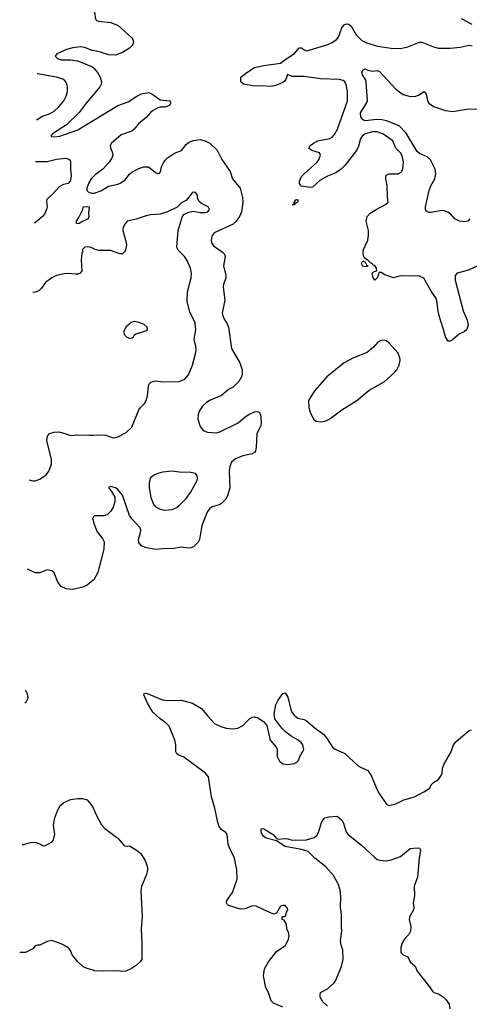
# Model space of a CAD drawing. Header units: inches. Extents: x 2057696 to 2160536, y 827480 to 1016834.
# Tile 282 of 422: x 2059378 to 2063193, y 965870 to 974218. Entities that reach past the tile are written whole.
import ezdxf

# ---------------------------------------------------------------- set-up
doc = ezdxf.new("R2010")
doc.units = ezdxf.units.IN
doc.header["$MEASUREMENT"] = 0
for name, color, linetype in [('C0956', 7, 'Continuous'), ('C0957', 7, 'Continuous'), ('C0966', 7, 'Continuous'), ('C0967', 7, 'Continuous')]:
    doc.layers.add(name, color=color, linetype=linetype)

msp = doc.modelspace()

# ---------------------------------------------------------------- linework, layer by layer
at = {"layer": 'C0956', "color": 5, "elevation": 620}
for points in [[(2060000, 969995.7), (2059996.2, 969990), (2060000, 969973.7)], [(2060000, 969465.1), (2059950, 969424.4), (2059913.4, 969406.6), (2059830, 969388.1), (2059772.2, 969392.2), (2059730, 969412.2), (2059700.9, 969450), (2059670, 969527.7), (2059650, 969544.9), (2059610, 969553.7), (2059550, 969528.7), (2059510, 969527.4), (2059443.9, 969560.2)], [(2059423.5, 968534.6), (2059427.6, 968530), (2059437.4, 968510), (2059446, 968470), (2059442.4, 968450), (2059429.6, 968430), (2059421.2, 968421.9)], [(2059397.4, 967226), (2059410, 967226), (2059470, 967240.9), (2059510, 967243.7), (2059548.7, 967230), (2059570, 967215.3), (2059590, 967214), (2059654, 967246), (2059662, 967258), (2059674.8, 967310), (2059666, 967390), (2059676.3, 967450), (2059700.7, 967519.3), (2059722.8, 967557.2), (2059750, 967577.2), (2059810, 967605.2), (2059870, 967614), (2059913.6, 967613.6), (2059950, 967602), (2059994, 967550), (2060000, 967535.8)], [(2060000, 966157.9), (2059950, 966172.7), (2059914.8, 966190), (2059870, 966230.8), (2059822, 966290), (2059810, 966324.7), (2059790, 966350.8), (2059730, 966382.8), (2059650.6, 966410.6), (2059610, 966402.8), (2059550, 966371), (2059530, 966371), (2059510, 966364.7), (2059490, 966341), (2059426, 966310), (2059392.1, 966307.9), (2059377.7, 966308.8)]]:
    msp.add_lwpolyline(points, dxfattribs=at)
at = {"layer": 'C0957', "color": 5}
for points, elevation in [([(2060000, 973955.8), (2059990, 973958), (2059930, 973982.8), (2059890, 973987.2), (2059830, 973980.2), (2059775.9, 973964.1), (2059694, 973930), (2059679.3, 973910), (2059697.6, 973890), (2059730, 973878), (2059810, 973877.6), (2059869.4, 973869.4), (2059990, 973820.6), (2060000, 973812.4)], 620), ([(2059519.6, 973370.3), (2059570, 973398.7), (2059630, 973419.5), (2059670, 973443.7), (2059710, 973480.4), (2059751.1, 973530), (2059771.1, 973570), (2059783.5, 973610), (2059783, 973650), (2059777.6, 973670), (2059769.6, 973690), (2059752.3, 973710), (2059689.8, 973729.8), (2059530, 973758.4)], 640), ([(2059530, 973758.4), (2059527.3, 973758.1)], 640), ([(2060000, 973579.7), (2059941.7, 973510), (2059882.3, 973430), (2059774.6, 973325.4), (2059656.2, 973250), (2059642.7, 973230), (2059647, 973227), (2059670, 973224.8), (2059717.3, 973230), (2059870, 973283.8), (2060000, 973363)], 620), ([(2059512.5, 973014.5), (2059610, 973015.4), (2059690, 973035.1), (2059770, 973042.7), (2059795.5, 973035.5), (2059805.6, 973025.6), (2059809.3, 973010), (2059807.7, 972952.3), (2059814.5, 972890), (2059807.3, 972850), (2059789.7, 972830.3), (2059750, 972822), (2059716.1, 972803.9), (2059659.4, 972740.6), (2059607, 972693), (2059603.9, 972676.1), (2059609.7, 972630), (2059606, 972610), (2059587.3, 972570), (2059571.8, 972550), (2059530, 972512.7), (2059502.2, 972493.5)], 640), ([(2060000, 972884.4), (2059985.2, 972870), (2059964.9, 972835.2), (2059946.6, 972790), (2059947.5, 972770), (2059958.8, 972758.8), (2059987.1, 972747.1), (2060000, 972747.2)], 620), ([(2060000, 972276.7), (2059970, 972292.3), (2059930.8, 972289.2), (2059911.3, 972270), (2059911, 972250), (2059904.9, 972235.1), (2059900.4, 972179.6), (2059903.8, 972090), (2059890.3, 972069.7), (2059870, 972061.6), (2059850, 972060.5), (2059790, 972067.3), (2059755.8, 972064.2), (2059691.3, 972050), (2059650.5, 972029.5), (2059597.3, 971990), (2059560.4, 971939.6), (2059539.9, 971920.1), (2059510, 971907), (2059490.5, 971905.6)], 640), ([(2059458.9, 970317.2), (2059490, 970308.7), (2059510, 970307.4), (2059550, 970321.1), (2059601.7, 970358.3), (2059625.1, 970390), (2059647.3, 970450), (2059647.6, 970490), (2059607.6, 970650), (2059614, 970686), (2059630, 970710.7), (2059670, 970722), (2059710, 970723), (2059764.7, 970710), (2059810, 970692.7), (2059870, 970698), (2059970, 970694.6), (2060000, 970696.4)], 640)]:
    msp.add_lwpolyline(points, dxfattribs=dict(at, elevation=elevation))
at = {"layer": 'C0957', "color": 5, "elevation": 620}
msp.add_lwpolyline([(2059870, 972486.3), (2059859, 972490), (2059859.3, 972510), (2059880.5, 972539.5), (2059912.4, 972607.6), (2059916.9, 972630), (2059950, 972635.5), (2059966, 972630), (2059961.4, 972581.4), (2059963.7, 972550), (2059957.6, 972530), (2059898.7, 972501.3), (2059884.7, 972490)], close=True, dxfattribs=at)
at = {"layer": 'C0966', "color": 5}
for points, elevation in [([(2060002.8, 970000), (2060000, 969995.7)], 620), ([(2060000, 969973.7), (2060006.3, 969946.3), (2060036, 969876), (2060080.1, 969820.1), (2060093.6, 969790), (2060092.8, 969730), (2060042, 969530), (2060006, 969470), (2060000, 969465.1)], 620), ([(2060951.1, 970000), (2060923.1, 969930), (2060904.2, 969810), (2060892.4, 969787.6), (2060872.7, 969767.3), (2060851.2, 969748.8), (2060830, 969739.3), (2060810, 969737.6), (2060750, 969745.7), (2060684.7, 969735.2), (2060592.7, 969732.7), (2060530, 969724.7), (2060443.1, 969743.1), (2060410, 969758), (2060390, 969784.9), (2060385.3, 969810), (2060402.3, 969870), (2060404.6, 969890), (2060398.9, 969910), (2060330, 969986), (2060320.2, 970000)], 620), ([(2061610, 965846.6), (2061530, 965879), (2061510, 965898), (2061489.1, 965969.1), (2061465.2, 966010), (2061445.2, 966110), (2061454, 966170), (2061490, 966231), (2061558.9, 966321.1), (2061631.9, 966368.1), (2061658.6, 966421.4), (2061665.2, 966450), (2061658.6, 966478.6), (2061644, 966510), (2061642, 966550), (2061622, 966582), (2061606, 966590), (2061606, 966610), (2061610, 966614), (2061630, 966614), (2061636.4, 966623.6), (2061642, 966650), (2061654, 966670), (2061650, 966686), (2061630, 966708.7), (2061610, 966708.7), (2061590, 966702), (2061558, 966642), (2061530, 966635.3), (2061449.3, 966669.3), (2061383.2, 966703.2), (2061350, 966703.7), (2061290, 966679.5), (2061250, 966677), (2061150, 966707), (2061138.9, 966718.9), (2061132.7, 966730), (2061135.1, 966750), (2061182, 966818), (2061223, 966930), (2061221.3, 967010), (2061200.5, 967110), (2061156.9, 967196.9), (2061146.7, 967226.7), (2061138, 967310), (2061127.3, 967327.3), (2061089.8, 967349.8), (2061070, 967377.2), (2061058.3, 967410), (2061033.6, 967533.6), (2061006.3, 967630), (2060978.7, 967798.7), (2060953.2, 967830), (2060770, 967964.5), (2060723.6, 967983.6), (2060710, 967994), (2060702.9, 968010), (2060701.3, 968070), (2060693, 968110), (2060646.9, 968226.9), (2060616.4, 968256.4), (2060570, 968289.6), (2060507.9, 968347.9), (2060463.3, 968423.3), (2060430, 968494), (2060434.6, 968505.4), (2060453.2, 968506.8), (2060590, 968450.4), (2060630, 968445.5), (2060752, 968448), (2060844.2, 968424.2), (2060919, 968379), (2060973, 968313), (2061031.5, 968251.5), (2061084.4, 968224.4), (2061130, 968210.4), (2061190, 968206.7), (2061229.5, 968210.5), (2061270, 968234), (2061330, 968294), (2061350, 968304), (2061370, 968306.8), (2061399.1, 968299.1), (2061447.3, 968267.3), (2061473.4, 968233.4), (2061502, 968110), (2061553.4, 968050), (2061561.7, 968030), (2061562, 967970), (2061582.4, 967930), (2061610, 967908.7), (2061650, 967903.7), (2061709.7, 967910.3), (2061730, 967921.6), (2061742.8, 967937.2), (2061755.6, 967970), (2061789.7, 968030.3), (2061781, 968070), (2061766.6, 968090), (2061741.6, 968110), (2061681.9, 968141.9), (2061636.5, 968176.5), (2061602.9, 968210), (2061541.2, 968290), (2061536, 968330), (2061552.3, 968410), (2061571.9, 968448.1), (2061610, 968504.7), (2061630, 968510.8), (2061653.8, 968473.8), (2061678.4, 968370), (2061687.9, 968347.9), (2061710, 968318), (2061737.2, 968297.2), (2061790, 968283.7), (2061812.2, 968272.2), (2061885.7, 968210), (2061957.4, 968157.4), (2061981.2, 968130), (2062030.4, 968050), (2062053.2, 968033.2), (2062136.7, 967996.7), (2062250, 967893), (2062270, 967879.1), (2062331.5, 967851.5), (2062359.5, 967810), (2062410, 967687.3), (2062430, 967650.6), (2062490, 967566.8), (2062510, 967554.8), (2062570, 967570.4), (2062637.7, 967602.3), (2062728.7, 967630), (2062808, 967670), (2062857.2, 967702.8), (2062869.3, 967730.7), (2062888.7, 967750), (2062930, 967776), (2062953.2, 967810), (2062961.2, 967830), (2062965.2, 967870), (2062979.3, 967910), (2063037.2, 968010), (2063057.2, 968070), (2063081.5, 968098.5), (2063190, 968191.3), (2063210, 968198)], 580), ([(2060000, 967535.8), (2060022.5, 967482.5), (2060071.8, 967391.8), (2060101.2, 967361.2), (2060210, 967278), (2060260.1, 967220.1), (2060270, 967213.2), (2060289.3, 967209.3), (2060310, 967212.7), (2060370, 967178), (2060402.7, 967150), (2060442.7, 967090), (2060460.9, 967030), (2060460.9, 967010), (2060452.3, 966970), (2060411.6, 966868.4), (2060405.4, 966834.6), (2060416.2, 966610), (2060409.6, 966510), (2060415.1, 966390), (2060413.6, 966250), (2060401.2, 966230), (2060370, 966202.8), (2060326.3, 966173.7), (2060278, 966150), (2060250, 966148), (2060210, 966154.9), (2060090, 966150.4), (2060010, 966154.9), (2060000, 966157.9)], 620), ([(2061990, 965852.7), (2061949.6, 965890), (2061927.6, 965930), (2061927, 965950), (2061930, 965970.8), (2061990, 966000.5), (2062042.7, 966050), (2062057.2, 966070), (2062109.4, 966190), (2062122, 966250), (2062120.7, 966330), (2062105.1, 966370), (2062100.5, 966410), (2062112, 966490), (2062107.6, 966530), (2062107.3, 966630), (2062100.5, 966690), (2062103.3, 966783.3), (2062096.4, 966836.4), (2062080.7, 966890), (2062040.8, 966960.8), (2061974.5, 967034.5), (2061880.9, 967110), (2061824.6, 967164.6), (2061770, 967181.8), (2061630, 967206.6), (2061556.4, 967256.4), (2061470, 967278.7), (2061450, 967291.8), (2061435.1, 967310), (2061426.3, 967330), (2061425.1, 967350), (2061430, 967361), (2061450, 967358.4), (2061527.3, 967310), (2061556.8, 967276.8), (2061570, 967270.7), (2061630, 967276.5), (2061653.7, 967273.7), (2061690, 967260.4), (2061810, 967263.5), (2061875.2, 967284.8), (2061900.1, 967299.9), (2061914.1, 967325.9), (2061938, 967410), (2061950, 967432), (2061968, 967450), (2062000.2, 967459.8), (2062070, 967464.7), (2062110, 967431.3), (2062125.2, 967405.2), (2062147.7, 967330), (2062166.9, 967306.9), (2062278.6, 967218.5), (2062390, 967114.8), (2062410, 967098.8), (2062430, 967090.8), (2062487.5, 967087.5), (2062530, 967093.4), (2062610, 967124), (2062690, 967190.5), (2062750, 967196), (2062773.4, 967193.4), (2062777.1, 967170), (2062767.2, 967112.8), (2062751.5, 966948.5), (2062724.4, 966870), (2062728.2, 966790), (2062717.1, 966730), (2062723, 966690), (2062718, 966670), (2062683.7, 966610), (2062682, 966590), (2062697, 966530), (2062692.4, 966490), (2062679.5, 966460.5), (2062647.3, 966430), (2062624, 966390), (2062611.3, 966350), (2062611.3, 966310), (2062632, 966290), (2062670, 966271), (2062690.5, 966230.5), (2062732.8, 966192.8), (2062750.8, 966150), (2062846, 966030), (2062879.8, 965979.8), (2062892, 965970), (2062930, 965959.1), (2062974.8, 965930), (2062994, 965910), (2063020.7, 965870), (2063026, 965830)], 560)]:
    msp.add_lwpolyline(points, dxfattribs=dict(at, elevation=elevation))
at = {"layer": 'C0967', "color": 5}
for points, elevation in [([(2060000, 974304.1), (2060002, 974302), (2060015.6, 974270), (2060018, 974230), (2060030, 974212), (2060045.9, 974205.9), (2060150, 974194.5), (2060213.3, 974170), (2060330, 974065.1), (2060338.9, 974050), (2060342, 974030), (2060337.7, 974010), (2060330, 973995.3), (2060310, 973976), (2060250, 973941.1), (2060190, 973918.7), (2060130, 973921.1), (2060062.3, 973942.3), (2060000, 973955.8)], 620), ([(2063270, 972135.1), (2063186.3, 972093.7), (2063090.7, 972070), (2063073.1, 972050), (2063073.2, 972010), (2063140.2, 971750), (2063173.4, 971670), (2063183.8, 971630), (2063170.6, 971590), (2063150, 971572.7), (2063110, 971553.2), (2063050, 971503.7), (2063030, 971493.2), (2063013.6, 971493.6), (2063010, 971494), (2062990, 971529), (2062974.7, 971590), (2062947.1, 971670), (2062931.3, 971730), (2062915.4, 971850), (2062870, 971916.2), (2062806.1, 972026.1), (2062770, 972044.7), (2062750, 972046.6), (2062690, 972042.3), (2062610, 972045.2), (2062549.7, 972029.7), (2062475.9, 972055.9), (2062445.1, 972074.9), (2062426.4, 972073.6), (2062410.5, 972029.5), (2062389.5, 972009.5), (2062376, 972030), (2062369.2, 972070), (2062378.6, 972081.4), (2062408, 972090), (2062405.1, 972110), (2062390, 972133.1), (2062377.7, 972137.7), (2062370, 972149.3), (2062355.4, 972155.4), (2062330, 972182.7), (2062323.2, 972183.2), (2062300.9, 972200.9), (2062294, 972214), (2062291.1, 972250), (2062295.1, 972270), (2062331.1, 972350), (2062338.3, 972390), (2062335.8, 972430), (2062318, 972510), (2062326.3, 972550), (2062350, 972578.4), (2062401.2, 972610), (2062481.2, 972650), (2062504, 972670), (2062497, 972717), (2062494.3, 972810), (2062485.6, 972870), (2062485.1, 972890), (2062490, 972898.8), (2062510, 972912), (2062590, 972910.4), (2062615.4, 972924.6), (2062629.7, 972950.3), (2062634, 973010), (2062623.3, 973063.3), (2062608.5, 973088.5), (2062569.6, 973130), (2062542.4, 973190), (2062458.9, 973250), (2062410, 973267.9), (2062370, 973266.6), (2062310, 973249.9), (2062285.9, 973234.1), (2062270, 973211.8), (2062253, 973147), (2062234.6, 973110), (2062137, 972983), (2062106.3, 972950), (2062059.5, 972920.5), (2061989, 972891), (2061924, 972856), (2061861.8, 972798.2), (2061845.2, 972794.8), (2061770, 972807.3), (2061751.8, 972830), (2061752.7, 972850), (2061770, 972887.2), (2061790, 972911.1), (2061901.8, 973010), (2061915.3, 973030), (2061930.9, 973070), (2061922.7, 973090), (2061856, 973110), (2061840.6, 973120.6), (2061831.6, 973130), (2061842, 973150), (2061870, 973172), (2061907.3, 973190), (2062010, 973210.2), (2062030, 973223.2), (2062050, 973245.2), (2062074.2, 973290), (2062158.5, 973530), (2062159.1, 973610), (2062147.1, 973667.1), (2062136.1, 973690), (2062122.8, 973702.8), (2062091.8, 973711.8), (2061930, 973716.2), (2061790, 973736), (2061690, 973737.8), (2061650, 973752.4), (2061636.3, 973710), (2061624, 973696), (2061610, 973686), (2061550, 973661.5), (2061510, 973652.9), (2061430, 973656.8), (2061370, 973653.7), (2061275.3, 973670), (2061255.3, 973690), (2061255.3, 973730), (2061303.7, 973770), (2061370, 973811.4), (2061449.4, 973830.6), (2061590.9, 973849.1), (2061636, 973884), (2061709.5, 973930.5), (2061750, 973980.3), (2061770, 973980.3), (2061790, 973962.4), (2061813.8, 973953.8), (2061992.1, 974007.9), (2062030, 974026), (2062064.5, 974050), (2062083.6, 974070), (2062109.8, 974150.2), (2062130, 974174.4), (2062150, 974183.1), (2062170, 974181.3), (2062190, 974163.8), (2062231.6, 974090), (2062280.7, 974040.7), (2062320.7, 974020.7), (2062413.1, 973993.1), (2062530, 973976.2), (2062610, 973972.7), (2062670, 973987.4), (2062770, 974028.7), (2062790, 974028.7), (2062890, 973988.5), (2062930, 973977), (2063030, 973978), (2063114.1, 973985.9), (2063190, 974000.7), (2063217.3, 973997.3)], 580), ([(2063216.6, 974176.6), (2063126.4, 974226.4)], 580), ([(2060000, 973812.4), (2060010, 973804.2), (2060038.6, 973770), (2060060.2, 973730), (2060072.5, 973690), (2060069.8, 973670), (2060058.8, 973650), (2060000, 973579.7)], 620), ([(2063196, 972530), (2063179.1, 972510), (2063154.8, 972505.2), (2063110, 972511.2), (2063070, 972528.3), (2063033.3, 972573.3), (2063010, 972586.3), (2062970, 972599.6), (2062941.7, 972598.3), (2062870, 972582), (2062850, 972583.6), (2062830, 972593.2), (2062819.5, 972610), (2062820.5, 972630), (2062851.3, 972770), (2062866.6, 972810), (2062900.5, 972870), (2062909.7, 972910), (2062902.7, 972950), (2062864.5, 973030), (2062836.2, 973056.2), (2062770, 973084), (2062750, 973101.2), (2062657, 973257), (2062598.5, 973318.5), (2062490, 973360.2), (2062450, 973369.4), (2062406.8, 973373.2), (2062310, 973360.7), (2062293.2, 973370), (2062272.5, 973392.5), (2062268.3, 973428.3), (2062321.4, 973510), (2062327.7, 973530), (2062318, 973690), (2062312, 973710), (2062287, 973750), (2062281.2, 973770), (2062288, 973790), (2062310, 973802), (2062331, 973791), (2062370, 973782), (2062410, 973787.3), (2062430, 973779.3), (2062569.1, 973629.1), (2062630, 973584.9), (2062682, 973570), (2062730, 973566.4), (2062762.7, 973577.3), (2062810.5, 973610.5), (2062825.5, 973585.5), (2062837, 973530), (2062850.4, 973510), (2062890, 973482.7), (2062990, 973447.7), (2063050, 973440.8), (2063170, 973458.6), (2063290, 973461.1)], 560), ([(2060000, 973363), (2060210, 973490.8), (2060298.6, 973521.5), (2060370.6, 973570), (2060411, 973590), (2060470, 973600.5), (2060499.3, 973590), (2060570, 973537.2), (2060654, 973530), (2060657.2, 973510), (2060648, 973490), (2060610, 973476), (2060570, 973476), (2060550, 973471), (2060510, 973448), (2060486.6, 973430), (2060450, 973388.2), (2060385.9, 973334.1), (2060349.6, 973290), (2060330, 973274), (2060237.8, 973242.2), (2060156.9, 973170), (2060146.6, 973150), (2060147.6, 973132.4), (2060165.3, 973090), (2060168.9, 973070), (2060163.7, 973050), (2060138.3, 973010), (2060084.4, 972950), (2060018, 972902), (2060000, 972884.4)], 620), ([(2060000, 972747.2), (2060012.7, 972747.3), (2060070.5, 972769.5), (2060130, 972807.3), (2060210, 972822.8), (2060230, 972830.7), (2060270, 972857.8), (2060310.5, 972909.5), (2060330, 972925.5), (2060390, 972956.9), (2060430, 972971.4), (2060470, 972970.6), (2060530, 972921.4), (2060550, 972913.1), (2060563.6, 972916.4), (2060572.3, 972927.7), (2060582.3, 972970), (2060597, 973003), (2060612.6, 973027.4), (2060633.1, 973046.9), (2060690, 973087), (2060750.1, 973109.9), (2060790, 973159.8), (2060810, 973176.8), (2060850, 973193.2), (2060910, 973201.6), (2060952.1, 973192.1), (2060991.1, 973171.1), (2061052.2, 973112.2), (2061092.9, 973032.9), (2061164, 972930), (2061183, 972870), (2061248.7, 972790), (2061268.8, 972710), (2061270.8, 972670), (2061259.3, 972590), (2061242.8, 972550), (2061215.6, 972510), (2061190, 972485.6), (2061028.5, 972411.5), (2061010.9, 972389.1), (2061001.4, 972350), (2061005, 972325), (2061021.7, 972301.7), (2061094.7, 972250), (2061115.8, 972230), (2061119.8, 972210), (2061106.4, 972130), (2061125.6, 972050), (2061125.6, 972030), (2061107.2, 971972.7), (2061105.1, 971950), (2061119.4, 971840.6), (2061096, 971730), (2061106.6, 971690), (2061138.2, 971638.2), (2061148.3, 971610), (2061175.6, 971430), (2061245.7, 971310), (2061264.4, 971250), (2061264.7, 971210), (2061259.1, 971190), (2061236.9, 971150), (2061190, 971102), (2061150, 971083.1), (2061090, 971030.3), (2060989, 970990), (2060959, 970970), (2060930, 970941), (2060901.2, 970898.8), (2060892.3, 970870), (2060889.4, 970830.6), (2060910, 970768.7), (2060934.8, 970734.8), (2060970, 970720.7), (2061043.8, 970716.2), (2061076.7, 970723.3), (2061230, 970798.9), (2061290, 970851.1), (2061320.5, 970870), (2061370, 970891.9), (2061390, 970895.1), (2061409.7, 970889.7), (2061420.5, 970870), (2061424.7, 970850), (2061427.3, 970792.7), (2061420.9, 970770), (2061389.6, 970710), (2061383.6, 970590), (2061377.7, 970562.3), (2061370, 970547.3), (2061350, 970536.3), (2061270, 970519.5), (2061210, 970494.9), (2061174.9, 970465.1), (2061161.3, 970430), (2061156.3, 970390), (2061161.1, 970250), (2061140.1, 970179.9), (2061122.9, 970150), (2061090, 970116.3), (2061070, 970106), (2061010, 970088.5), (2060990, 970074), (2060970.8, 970049.2), (2060951.1, 970000)], 620), ([(2060000, 970696.4), (2060030, 970698.3), (2060110, 970695.8), (2060170, 970673.4), (2060210, 970682), (2060282, 970718), (2060330, 970762.8), (2060388.8, 970911.2), (2060401.6, 970930), (2060436.1, 970963.9), (2060451.5, 970990), (2060462.6, 971030), (2060470, 971111), (2060476.9, 971130), (2060490, 971146), (2060530, 971157), (2060591.5, 971148.5), (2060730, 971150.5), (2060779.3, 971170), (2060810, 971207.3), (2060844, 971290), (2060867.5, 971372.5), (2060874.5, 971414.5), (2060872.6, 971452.6), (2060859.6, 971490), (2060857.6, 971510), (2060871.1, 971588.9), (2060866.7, 971646.7), (2060820.1, 971740.1), (2060798, 971830), (2060802.8, 971910), (2060832.4, 972030), (2060835.8, 972070), (2060828.2, 972110), (2060797.4, 972177.4), (2060775.1, 972210), (2060723.1, 972263.1), (2060709.8, 972290), (2060722.5, 972430), (2060755.9, 972544.1), (2060770, 972566), (2060814.2, 972585.8), (2060850, 972594.8), (2060910, 972582), (2060950, 972583), (2060973.2, 972590), (2060989.2, 972610), (2060976, 972630), (2060919.7, 972659.7), (2060898, 972678), (2060887.3, 972707.3), (2060885.1, 972730), (2060870, 972753), (2060850, 972754.7), (2060842, 972750), (2060793.2, 972686.8), (2060750, 972665.2), (2060712.8, 972627.2), (2060631.9, 972588.1), (2060570, 972569.6), (2060490, 972562.9), (2060450, 972554), (2060365.6, 972525.6), (2060290, 972509.3), (2060272.1, 972487.9), (2060253.4, 972450), (2060253, 972430), (2060281.3, 972330), (2060283.1, 972310), (2060274.9, 972265.1), (2060267.3, 972250), (2060250, 972232.7), (2060227.7, 972232.3), (2060150, 972261), (2060050, 972260.4), (2060011, 972271), (2060000, 972276.7)], 640), ([(2060320.2, 970000), (2060310, 970014.6), (2060250, 970185.7), (2060210, 970234), (2060190, 970248.4), (2060150, 970260.7), (2060130, 970252), (2060157.4, 970217.4), (2060184.4, 970170), (2060186.1, 970130), (2060170, 970086), (2060150, 970050.2), (2060119.1, 970020.9), (2060090, 970011.5), (2060009.6, 970010.4), (2060002.8, 970000)], 620)]:
    msp.add_lwpolyline(points, dxfattribs=dict(at, elevation=elevation))
for points, elevation in [([(2061723.7, 972663.7), (2061714.8, 972665.2), (2061710, 972649.7), (2061689.2, 972649.2), (2061708.4, 972651.6), (2061704.7, 972664.7), (2061720.9, 972690), (2061730, 972693.2), (2061739.1, 972690), (2061733.7, 972670)], 580), ([(2062310, 972122), (2062288.9, 972128.9), (2062278, 972150), (2062290, 972174), (2062310, 972162), (2062319.6, 972139.6), (2062331.3, 972130), (2062330, 972126)], 580), ([(2060350, 971659.5), (2060322.8, 971650), (2060278, 971610), (2060258, 971570), (2060266.2, 971546.2), (2060286.9, 971526.9), (2060310, 971518), (2060330, 971520.7), (2060344, 971530), (2060352.9, 971547.1), (2060364.1, 971555.9), (2060456, 971584), (2060462, 971590), (2060459, 971610), (2060433.8, 971633.8), (2060391.6, 971651.6)], 660), ([(2062470, 971501.3), (2062440.9, 971499.1), (2062416.9, 971483.1), (2062379.5, 971440.5), (2062325.1, 971394.9), (2062210, 971352.4), (2062130.4, 971310), (2061984.2, 971190), (2061877.6, 971070), (2061827.7, 970990), (2061830.6, 970930), (2061842, 970890), (2061870.5, 970830.5), (2061893.4, 970813.4), (2061930, 970808.2), (2061970, 970813), (2062010, 970833), (2062110, 970910.4), (2062238, 970990), (2062343.3, 971076.7), (2062470, 971147.9), (2062561.1, 971230), (2062577.7, 971250), (2062596.9, 971290), (2062605.1, 971330), (2062603.5, 971350), (2062589.6, 971390), (2062510, 971479.6), (2062490, 971494.7)], 620), ([(2060670, 970389.6), (2060590, 970381.6), (2060548.7, 970371.3), (2060520.3, 970359.7), (2060487.2, 970332.8), (2060477, 970290), (2060476, 970250), (2060490, 970166), (2060513.7, 970110), (2060530, 970088.7), (2060570, 970066.5), (2060610, 970058.3), (2060670, 970064.6), (2060710, 970081.1), (2060730, 970098), (2060790, 970158.9), (2060826.4, 970210), (2060883, 970310), (2060886, 970330), (2060882.9, 970350), (2060869.7, 970369.7), (2060830, 970379.7), (2060730, 970381.6)], 640)]:
    msp.add_lwpolyline(points, close=True, dxfattribs=dict(at, elevation=elevation))

doc.saveas('drawing.dxf')
